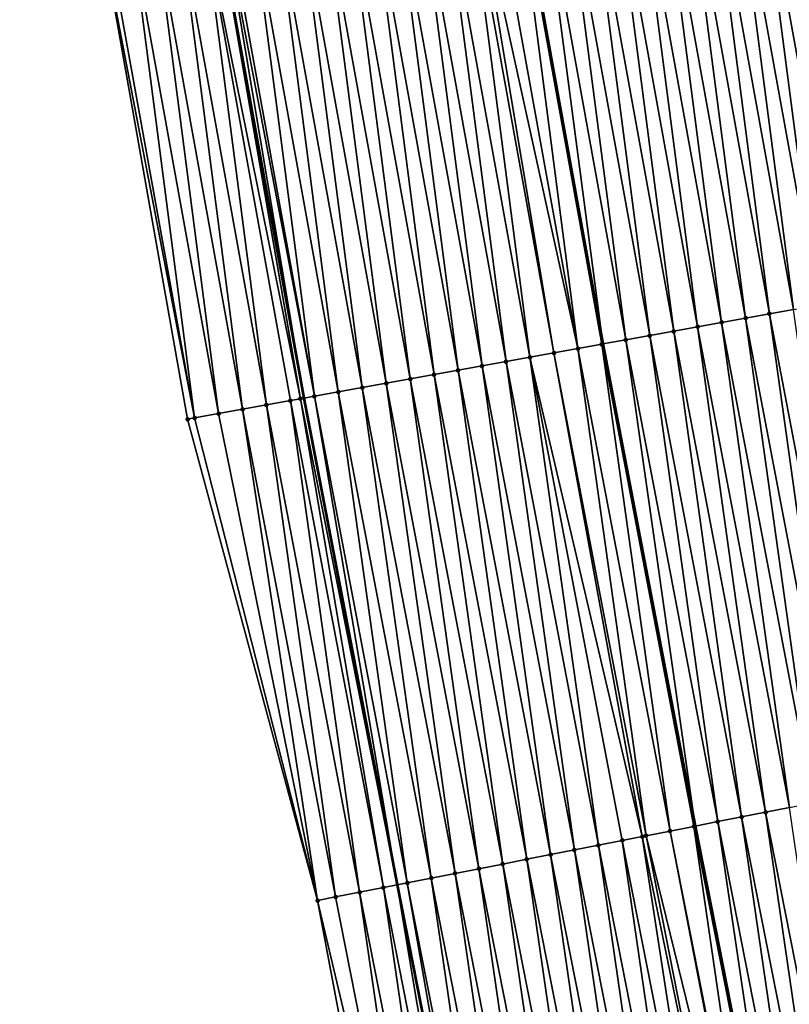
# Model space of a CAD drawing. Header units: feet. Extents: x 2007189 to 2022806, y 818621 to 837694.
# Tile 262 of 656: x 2011451 to 2011482, y 827184 to 827225. Entities that reach past the tile are written whole.
import ezdxf

# ---------------------------------------------------------------- set-up
doc = ezdxf.new("R2010")
doc.units = ezdxf.units.FT
doc.header["$MEASUREMENT"] = 0
for name, color, linetype, lineweight in [('EP_Travel Lane', 172, 'Continuous', 53), ('Road Shots', 141, 'Continuous', 100), ('Road X-Section', 40, 'Continuous', 13), ('STRIPING', 60, 'Continuous', 53)]:
    doc.layers.add(name, color=color, linetype=linetype, lineweight=lineweight)
doc.layers.add('I-77-MM17-21_SB-Surface-Border', color=7, linetype='Continuous')
doc.layers.add('I-77-MM17-21_SB-Surface-TIN', color=7, linetype='Continuous')

msp = doc.modelspace()

# ---------------------------------------------------------------- linework, layer by layer
at = {"layer": 'EP_Travel Lane'}
msp.add_polyline3d([(2011426.064436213, 827426.9163370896, 310.7935345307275), (2011429.090653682, 827407.1466084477, 310.8020995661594), (2011432.116868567, 827387.3768966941, 310.8280095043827), (2011435.14308394, 827367.6071817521, 310.8505468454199), (2011438.383504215, 827347.5752606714, 310.8550142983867), (2011441.677768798, 827327.8484129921, 310.8450038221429), (2011444.972028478, 827308.1215946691, 310.8676867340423), (2011448.266279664, 827288.3948272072, 310.9462052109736), (2011451.785399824, 827268.3978280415, 311.0168383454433), (2011455.348747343, 827248.7178492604, 311.0530579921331), (2011458.912086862, 827229.0379146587, 311.1058170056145), (2011462.475431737, 827209.3579504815, 311.1475301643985), (2011466.304121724, 827189.3753401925, 311.1956917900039), (2011470.173182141, 827169.7531448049, 311.2224514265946), (2011474.042224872, 827150.131039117, 311.2814960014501), (2011477.91123895, 827130.5090787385, 311.3928409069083), (2011481.943774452, 827110.6780281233, 311.4529107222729), (2011486.019857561, 827091.0979592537, 311.5345696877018), (2011490.095915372, 827071.518011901, 311.6420071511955), (2011494.171960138, 827051.938127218, 311.7626934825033), (2011498.561402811, 827032.0206688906, 311.8343273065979), (2011503.034300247, 827012.5273846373, 311.9249196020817), (2011507.507186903, 826993.0341473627, 312.0241428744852), (2011511.980064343, 826973.5409502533, 312.1307927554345)], dxfattribs=at)
at = {"layer": 'I-77-MM17-21_SB-Surface-Border', "color": 3, "linetype": 'Continuous', "lineweight": -3}
msp.add_polyline3d([(2011508.501863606, 826972.7529441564, 312.2280036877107), (2011503.139366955, 826992.0446366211, 312.1538696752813), (2011499.053788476, 827011.6255781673, 312.0363554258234), (2011494.003149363, 827030.9878409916, 311.9389719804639), (2011490.003879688, 827051.0708970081, 311.8562956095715), (2011485.576583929, 827070.5778773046, 311.7797985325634), (2011481.447137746, 827090.1467194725, 311.6741748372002), (2011478.279633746, 827109.915714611, 311.5483360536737), (2011474.770456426, 827129.8902702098, 311.4510833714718), (2011470.246025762, 827149.3831021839, 311.3533416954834), (2011466.741395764, 827169.0770481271, 311.3022009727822), (2011463.03818234, 827188.7319729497, 311.2909535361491), (2011457.694417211, 827208.4927978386, 311.3367523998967), (2011454.197824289, 827228.1848614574, 311.2997725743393), (2011450.313611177, 827247.8067217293, 311.2559457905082), (2011447.416001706, 827267.6070954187, 311.1663260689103), (2011443.057618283, 827287.525218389, 311.1672876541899), (2011438.967472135, 827307.1191249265, 311.1410504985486), (2011435.842362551, 827326.8741582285, 311.0839531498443), (2011432.026686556, 827346.5139510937, 311.113053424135), (2011429.609889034, 827366.7573942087, 311.0491658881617), (2011426.783208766, 827386.5577401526, 311.0058576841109), (2011425.399805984, 827406.5797546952, 310.9208343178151), (2011421.566969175, 827426.2255988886, 310.9372846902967)], dxfattribs=at)
at = {"layer": 'I-77-MM17-21_SB-Surface-TIN', "color": 128, "linetype": 'Continuous', "lineweight": -3}
for points in [[(2011486.218953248, 827213.6545759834, 310.2427239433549), (2011482.959616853, 827233.3895171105, 310.1762188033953), (2011481.975605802, 827233.2114367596, 310.2086919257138)], [(2011482.586886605, 827212.9973205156, 310.3822187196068), (2011480.007573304, 827232.8552793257, 310.275513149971), (2011479.023553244, 827232.6772216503, 310.3168339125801)], [(2011483.570906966, 827213.1753765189, 310.3402676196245), (2011480.991589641, 827233.0333575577, 310.2419203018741), (2011480.007573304, 827232.8552793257, 310.275513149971)], [(2011482.586886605, 827212.9973205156, 310.3822187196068), (2011483.570906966, 827213.1753765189, 310.3402676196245), (2011480.007573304, 827232.8552793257, 310.275513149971)], [(2011484.55492688, 827213.353434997, 310.2992469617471), (2011481.975605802, 827233.2114367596, 310.2086919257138), (2011480.991589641, 827233.0333575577, 310.2419203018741)], [(2011483.570906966, 827213.1753765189, 310.3402676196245), (2011484.55492688, 827213.353434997, 310.2992469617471), (2011480.991589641, 827233.0333575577, 310.2419203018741)], [(2011484.55492688, 827213.353434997, 310.2992469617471), (2011485.538943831, 827213.5315098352, 310.2643765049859), (2011481.975605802, 827233.2114367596, 310.2086919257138)], [(2011485.538943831, 827213.5315098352, 310.2643765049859), (2011486.218953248, 827213.6545759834, 310.2427239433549), (2011481.975605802, 827233.2114367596, 310.2086919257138)], [(2011480.618847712, 827212.6411983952, 310.4623187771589), (2011478.03953183, 827232.4991714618, 310.3609693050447), (2011477.05551032, 827232.321121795, 310.4053007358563)], [(2011481.60286687, 827212.8192610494, 310.4228679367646), (2011479.023553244, 827232.6772216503, 310.3168339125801), (2011478.03953183, 827232.4991714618, 310.3609693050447)], [(2011480.618847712, 827212.6411983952, 310.4623187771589), (2011481.60286687, 827212.8192610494, 310.4228679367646), (2011478.03953183, 827232.4991714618, 310.3609693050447)], [(2011481.60286687, 827212.8192610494, 310.4228679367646), (2011482.586886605, 827212.9973205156, 310.3822187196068), (2011479.023553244, 827232.6772216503, 310.3168339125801)], [(2011478.650809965, 827212.2850699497, 310.540041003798), (2011476.071492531, 827232.1430515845, 310.4419092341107), (2011475.087474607, 827231.9649821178, 310.4787972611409)], [(2011479.634829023, 827212.4631331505, 310.5007957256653), (2011477.05551032, 827232.321121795, 310.4053007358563), (2011476.071492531, 827232.1430515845, 310.4419092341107)], [(2011478.650809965, 827212.2850699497, 310.540041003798), (2011479.634829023, 827212.4631331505, 310.5007957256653), (2011476.071492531, 827232.1430515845, 310.4419092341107)], [(2011479.634829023, 827212.4631331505, 310.5007957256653), (2011480.618847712, 827212.6411983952, 310.4623187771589), (2011477.05551032, 827232.321121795, 310.4053007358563)], [(2011475.698751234, 827211.7508889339, 310.661004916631), (2011473.119432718, 827231.6088765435, 310.5651141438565), (2011472.135412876, 827231.4308176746, 310.6059862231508)], [(2011476.682768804, 827211.9289603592, 310.6248514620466), (2011474.103454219, 827231.7869262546, 310.520799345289), (2011473.119432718, 827231.6088765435, 310.5651141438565)], [(2011475.698751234, 827211.7508889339, 310.661004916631), (2011476.682768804, 827211.9289603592, 310.6248514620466), (2011473.119432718, 827231.6088765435, 310.5651141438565)], [(2011477.666789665, 827212.1070136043, 310.5818634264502), (2011475.087474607, 827231.9649821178, 310.4787972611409), (2011474.103454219, 827231.7869262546, 310.520799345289)], [(2011476.682768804, 827211.9289603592, 310.6248514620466), (2011477.666789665, 827212.1070136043, 310.5818634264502), (2011474.103454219, 827231.7869262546, 310.520799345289)], [(2011477.666789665, 827212.1070136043, 310.5818634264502), (2011478.650809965, 827212.2850699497, 310.540041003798), (2011475.087474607, 827231.9649821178, 310.4787972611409)], [(2011473.730717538, 827211.3947381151, 310.7303162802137), (2011471.15139347, 827231.2527563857, 310.645948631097), (2011470.167373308, 827231.0746992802, 310.6874835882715)], [(2011474.714734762, 827211.5728114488, 310.6948803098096), (2011471.194370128, 827231.260533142, 310.6442032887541), (2011471.15139347, 827231.2527563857, 310.645948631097)], [(2011473.730717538, 827211.3947381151, 310.7303162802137), (2011474.714734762, 827211.5728114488, 310.6948803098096), (2011471.15139347, 827231.2527563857, 310.645948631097)], [(2011472.135412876, 827231.4308176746, 310.6059862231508), (2011471.194370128, 827231.260533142, 310.6442032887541), (2011474.757711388, 827211.5805889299, 310.6934008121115)], [(2011474.714734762, 827211.5728114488, 310.6948803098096), (2011474.757711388, 827211.5805889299, 310.6934008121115), (2011471.194370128, 827231.260533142, 310.6442032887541)], [(2011475.698751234, 827211.7508889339, 310.661004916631), (2011472.135412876, 827231.4308176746, 310.6059862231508), (2011474.757711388, 827211.5805889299, 310.6934008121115)], [(2011471.762687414, 827211.0385675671, 310.7922108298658), (2011469.183357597, 827230.8966175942, 310.719777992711), (2011468.199343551, 827230.7185267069, 310.7486134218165)], [(2011472.74670262, 827211.2166520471, 310.7609650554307), (2011469.448422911, 827230.9445904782, 310.7121122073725), (2011469.183357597, 827230.8966175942, 310.719777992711)], [(2011471.762687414, 827211.0385675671, 310.7922108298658), (2011472.74670262, 827211.2166520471, 310.7609650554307), (2011469.183357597, 827230.8966175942, 310.719777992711)], [(2011473.730717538, 827211.3947381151, 310.7303162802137), (2011470.167373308, 827231.0746992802, 310.6874835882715), (2011469.448422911, 827230.9445904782, 310.7121122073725)], [(2011472.74670262, 827211.2166520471, 310.7609650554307), (2011473.730717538, 827211.3947381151, 310.7303162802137), (2011469.448422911, 827230.9445904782, 310.7121122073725)], [(2011469.794649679, 827210.6824390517, 310.8699068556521), (2011467.215327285, 827230.5404480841, 310.782059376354), (2011466.231309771, 827230.3623763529, 310.8180961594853)], [(2011470.778668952, 827210.8605010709, 310.8302173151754), (2011468.199343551, 827230.7185267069, 310.7486134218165), (2011467.215327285, 827230.5404480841, 310.782059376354)], [(2011469.794649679, 827210.6824390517, 310.8699068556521), (2011470.778668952, 827210.8605010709, 310.8302173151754), (2011467.215327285, 827230.5404480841, 310.782059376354)], [(2011470.778668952, 827210.8605010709, 310.8302173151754), (2011471.762687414, 827211.0385675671, 310.7922108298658), (2011468.199343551, 827230.7185267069, 310.7486134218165)], [(2011466.842592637, 827210.1482487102, 310.9873649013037), (2011464.263268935, 827230.0062649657, 310.9022278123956), (2011463.27924891, 827229.8282070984, 310.9434763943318)], [(2011467.826612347, 827210.3263083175, 310.94676863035), (2011465.24728997, 827230.1843172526, 310.8588812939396), (2011464.263268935, 827230.0062649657, 310.9022278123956)], [(2011466.842592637, 827210.1482487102, 310.9873649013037), (2011467.826612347, 827210.3263083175, 310.94676863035), (2011464.263268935, 827230.0062649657, 310.9022278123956)], [(2011468.810631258, 827210.5043723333, 310.9078297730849), (2011466.231309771, 827230.3623763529, 310.8180961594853), (2011465.24728997, 827230.1843172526, 310.8588812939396)], [(2011467.826612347, 827210.3263083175, 310.94676863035), (2011468.810631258, 827210.5043723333, 310.9078297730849), (2011465.24728997, 827230.1843172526, 310.8588812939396)], [(2011468.810631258, 827210.5043723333, 310.9078297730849), (2011469.794649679, 827210.6824390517, 310.8699068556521), (2011466.231309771, 827230.3623763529, 310.8180961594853)], [(2011464.874553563, 827209.792127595, 311.0678428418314), (2011462.295228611, 827229.6501507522, 310.9852968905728), (2011461.311208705, 827229.4720922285, 311.0262987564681)], [(2011465.858572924, 827209.9701891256, 311.0279696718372), (2011463.27924891, 827229.8282070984, 310.9434763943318), (2011462.295228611, 827229.6501507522, 310.9852968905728)], [(2011464.874553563, 827209.792127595, 311.0678428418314), (2011465.858572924, 827209.9701891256, 311.0279696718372), (2011462.295228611, 827229.6501507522, 310.9852968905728)], [(2011465.858572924, 827209.9701891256, 311.0279696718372), (2011466.842592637, 827210.1482487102, 310.9873649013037), (2011463.27924891, 827229.8282070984, 310.9434763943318)], [(2011462.906521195, 827209.4359694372, 311.1343952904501), (2011460.327190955, 827229.2940218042, 311.0628268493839), (2011459.343176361, 827229.1159339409, 311.0927989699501)], [(2011463.890536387, 827209.6140539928, 311.1031778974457), (2011461.311208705, 827229.4720922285, 311.0262987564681), (2011460.327190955, 827229.2940218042, 311.0628268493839)], [(2011462.906521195, 827209.4359694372, 311.1343952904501), (2011463.890536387, 827209.6140539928, 311.1031778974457), (2011460.327190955, 827229.2940218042, 311.0628268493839)], [(2011463.890536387, 827209.6140539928, 311.1031778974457), (2011464.874553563, 827209.792127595, 311.0678428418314), (2011461.311208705, 827229.4720922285, 311.0262987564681)], [(2011460.938488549, 827209.0798128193, 311.2015265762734), (2011458.359161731, 827228.9378462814, 311.1228478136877), (2011457.375143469, 827228.759778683, 311.1604382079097)], [(2011462.330646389, 827209.3317471, 311.1519416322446), (2011458.912086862, 827229.0379146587, 311.1058170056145), (2011458.359161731, 827228.9378462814, 311.1228478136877)], [(2011460.938488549, 827209.0798128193, 311.2015265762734), (2011461.922506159, 827209.2578840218, 311.1652893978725), (2011458.359161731, 827228.9378462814, 311.1228478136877)], [(2011461.922506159, 827209.2578840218, 311.1652893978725), (2011462.330646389, 827209.3317471, 311.1519416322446), (2011458.359161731, 827228.9378462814, 311.1228478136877)], [(2011459.162717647, 827229.0832738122, 311.0980972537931), (2011458.912086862, 827229.0379146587, 311.1058170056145), (2011462.475431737, 827209.3579504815, 311.1475301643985)], [(2011462.330646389, 827209.3317471, 311.1519416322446), (2011462.475431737, 827209.3579504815, 311.1475301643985), (2011458.912086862, 827229.0379146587, 311.1058170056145)], [(2011462.906521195, 827209.4359694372, 311.1343952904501), (2011459.343176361, 827229.1159339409, 311.0927989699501), (2011459.162717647, 827229.0832738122, 311.0980972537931)], [(2011462.906521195, 827209.4359694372, 311.1343952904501), (2011459.162717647, 827229.0832738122, 311.0980972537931), (2011462.475431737, 827209.3579504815, 311.1475301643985)], [(2011457.986428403, 827208.5456396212, 311.3254293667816), (2011455.407101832, 827228.40367172, 311.2462330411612), (2011454.423080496, 827228.2256210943, 311.2902040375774)], [(2011458.970447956, 827208.7237000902, 311.2851570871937), (2011456.391123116, 827228.5817226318, 311.202369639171), (2011455.407101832, 827228.40367172, 311.2462330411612)], [(2011457.986428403, 827208.5456396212, 311.3254293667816), (2011458.970447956, 827208.7237000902, 311.2851570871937), (2011455.407101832, 827228.40367172, 311.2462330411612)], [(2011459.954468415, 827208.9017555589, 311.243005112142), (2011457.375143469, 827228.759778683, 311.1604382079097), (2011456.391123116, 827228.5817226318, 311.202369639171)], [(2011458.970447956, 827208.7237000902, 311.2851570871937), (2011459.954468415, 827208.9017555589, 311.243005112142), (2011456.391123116, 827228.5817226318, 311.202369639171)], [(2011459.954468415, 827208.9017555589, 311.243005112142), (2011460.938488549, 827209.0798128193, 311.2015265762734), (2011457.375143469, 827228.759778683, 311.1604382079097)], [(2011457.986428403, 827208.5456396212, 311.3254293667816), (2011454.423080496, 827228.2256210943, 311.2902040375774), (2011454.197824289, 827228.1848614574, 311.2997725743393)], [(2011457.694417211, 827208.4927978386, 311.3367523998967), (2011457.986428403, 827208.5456396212, 311.3254293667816), (2011454.197824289, 827228.1848614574, 311.2997725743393)], [(2011483.403431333, 827192.7433414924, 310.5433708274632), (2011480.618847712, 827212.6411983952, 310.4623187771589), (2011479.634829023, 827212.4631331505, 310.5007957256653)], [(2011484.384582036, 827192.9365856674, 310.5023978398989), (2011481.60286687, 827212.8192610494, 310.4228679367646), (2011480.618847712, 827212.6411983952, 310.4623187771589)], [(2011483.403431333, 827192.7433414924, 310.5433708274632), (2011484.384582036, 827192.9365856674, 310.5023978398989), (2011480.618847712, 827212.6411983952, 310.4623187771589)], [(2011485.36573327, 827193.1298271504, 310.46045603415), (2011482.586886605, 827212.9973205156, 310.3822187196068), (2011481.60286687, 827212.8192610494, 310.4228679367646)], [(2011484.384582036, 827192.9365856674, 310.5023978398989), (2011485.36573327, 827193.1298271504, 310.46045603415), (2011481.60286687, 827212.8192610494, 310.4228679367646)], [(2011481.441129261, 827192.356856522, 310.6265330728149), (2011478.650809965, 827212.2850699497, 310.540041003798), (2011477.666789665, 827212.1070136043, 310.5818634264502)], [(2011482.42228089, 827192.5500959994, 310.5838693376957), (2011479.634829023, 827212.4631331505, 310.5007957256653), (2011478.650809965, 827212.2850699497, 310.540041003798)], [(2011481.441129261, 827192.356856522, 310.6265330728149), (2011482.42228089, 827192.5500959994, 310.5838693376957), (2011478.650809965, 827212.2850699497, 310.540041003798)], [(2011482.42228089, 827192.5500959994, 310.5838693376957), (2011483.403431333, 827192.7433414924, 310.5433708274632), (2011479.634829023, 827212.4631331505, 310.5007957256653)], [(2011479.478829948, 827191.9703575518, 310.7046565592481), (2011476.682768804, 827211.9289603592, 310.6248514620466), (2011475.698751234, 827211.7508889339, 310.661004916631)], [(2011480.459977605, 827192.1636171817, 310.6692461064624), (2011477.666789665, 827212.1070136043, 310.5818634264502), (2011476.682768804, 827211.9289603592, 310.6248514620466)], [(2011479.478829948, 827191.9703575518, 310.7046565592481), (2011480.459977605, 827192.1636171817, 310.6692461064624), (2011476.682768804, 827211.9289603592, 310.6248514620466)], [(2011480.459977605, 827192.1636171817, 310.6692461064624), (2011481.441129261, 827192.356856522, 310.6265330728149), (2011477.666789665, 827212.1070136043, 310.5818634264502)], [(2011476.535385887, 827191.390584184, 310.812875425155), (2011473.730717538, 827211.3947381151, 310.7303162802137), (2011472.74670262, 827211.2166520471, 310.7609650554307)], [(2011477.516533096, 827191.5838460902, 310.7782842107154), (2011474.714734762, 827211.5728114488, 310.6948803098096), (2011473.730717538, 827211.3947381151, 310.7303162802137)], [(2011476.535385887, 827191.390584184, 310.812875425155), (2011477.516533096, 827191.5838460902, 310.7782842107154), (2011473.730717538, 827211.3947381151, 310.7303162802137)], [(2011478.49768221, 827191.777098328, 310.7402132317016), (2011474.757711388, 827211.5805889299, 310.6934008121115), (2011474.714734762, 827211.5728114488, 310.6948803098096)], [(2011477.516533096, 827191.5838460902, 310.7782842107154), (2011478.49768221, 827191.777098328, 310.7402132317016), (2011474.714734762, 827211.5728114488, 310.6948803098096)], [(2011475.698751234, 827211.7508889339, 310.661004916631), (2011474.757711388, 827211.5805889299, 310.6934008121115), (2011478.545440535, 827191.7865054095, 310.7384824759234)], [(2011478.49768221, 827191.777098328, 310.7402132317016), (2011478.545440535, 827191.7865054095, 310.7384824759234), (2011474.757711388, 827211.5805889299, 310.6934008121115)], [(2011479.478829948, 827191.9703575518, 310.7046565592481), (2011475.698751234, 827211.7508889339, 310.661004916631), (2011478.545440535, 827191.7865054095, 310.7384824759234)], [(2011474.573092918, 827191.0040530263, 310.8794140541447), (2011471.762687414, 827211.0385675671, 310.7922108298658), (2011470.778668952, 827210.8605010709, 310.8302173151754)], [(2011476.372628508, 827191.358523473, 310.818092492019), (2011472.74670262, 827211.2166520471, 310.7609650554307), (2011471.762687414, 827211.0385675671, 310.7922108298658)], [(2011475.554240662, 827191.1973122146, 310.8438446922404), (2011476.372628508, 827191.358523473, 310.818092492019), (2011471.762687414, 827211.0385675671, 310.7922108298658)], [(2011474.573092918, 827191.0040530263, 310.8794140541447), (2011475.554240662, 827191.1973122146, 310.8438446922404), (2011471.762687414, 827211.0385675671, 310.7922108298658)], [(2011476.372628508, 827191.358523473, 310.818092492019), (2011476.535385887, 827191.390584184, 310.812875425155), (2011472.74670262, 827211.2166520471, 310.7609650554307)], [(2011472.610793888, 827190.6175526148, 310.9570188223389), (2011469.794649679, 827210.6824390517, 310.8699068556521), (2011468.810631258, 827210.5043723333, 310.9078297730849)], [(2011473.591943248, 827190.8108036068, 310.9184994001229), (2011470.778668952, 827210.8605010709, 310.8302173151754), (2011469.794649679, 827210.6824390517, 310.8699068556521)], [(2011472.610793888, 827190.6175526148, 310.9570188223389), (2011473.591943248, 827190.8108036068, 310.9184994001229), (2011469.794649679, 827210.6824390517, 310.8699068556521)], [(2011473.591943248, 827190.8108036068, 310.9184994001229), (2011474.573092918, 827191.0040530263, 310.8794140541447), (2011470.778668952, 827210.8605010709, 310.8302173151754)], [(2011470.648494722, 827190.2310528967, 311.0348731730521), (2011467.826612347, 827210.3263083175, 310.94676863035), (2011466.842592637, 827210.1482487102, 310.9873649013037)], [(2011471.629644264, 827190.4243029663, 310.9960217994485), (2011468.810631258, 827210.5043723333, 310.9078297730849), (2011467.826612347, 827210.3263083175, 310.94676863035)], [(2011470.648494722, 827190.2310528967, 311.0348731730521), (2011471.629644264, 827190.4243029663, 310.9960217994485), (2011467.826612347, 827210.3263083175, 310.94676863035)], [(2011471.629644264, 827190.4243029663, 310.9960217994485), (2011472.610793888, 827190.6175526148, 310.9570188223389), (2011468.810631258, 827210.5043723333, 310.9078297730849)], [(2011467.705044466, 827189.6513109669, 311.1544070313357), (2011464.874553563, 827209.792127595, 311.0678428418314), (2011463.890536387, 827209.6140539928, 311.1031778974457)], [(2011468.686194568, 827189.8445581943, 311.1145327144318), (2011465.858572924, 827209.9701891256, 311.0279696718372), (2011464.874553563, 827209.792127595, 311.0678428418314)], [(2011467.705044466, 827189.6513109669, 311.1544070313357), (2011468.686194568, 827189.8445581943, 311.1145327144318), (2011464.874553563, 827209.792127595, 311.0678428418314)], [(2011469.667345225, 827190.0378026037, 311.0736440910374), (2011466.842592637, 827210.1482487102, 310.9873649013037), (2011465.858572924, 827209.9701891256, 311.0279696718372)], [(2011468.686194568, 827189.8445581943, 311.1145327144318), (2011469.667345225, 827190.0378026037, 311.0736440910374), (2011465.858572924, 827209.9701891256, 311.0279696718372)], [(2011469.667345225, 827190.0378026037, 311.0736440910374), (2011470.648494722, 827190.2310528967, 311.0348731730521), (2011466.842592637, 827210.1482487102, 310.9873649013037)], [(2011462.906521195, 827209.4359694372, 311.1343952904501), (2011462.475431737, 827209.3579504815, 311.1475301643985), (2011466.304121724, 827189.3753401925, 311.1956917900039)], [(2011466.723899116, 827189.458039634, 311.1856053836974), (2011463.890536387, 827209.6140539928, 311.1031778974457), (2011462.906521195, 827209.4359694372, 311.1343952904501)], [(2011466.723899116, 827189.458039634, 311.1856053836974), (2011462.906521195, 827209.4359694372, 311.1343952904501), (2011466.304121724, 827189.3753401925, 311.1956917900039)], [(2011466.723899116, 827189.458039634, 311.1856053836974), (2011467.705044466, 827189.6513109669, 311.1544070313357), (2011463.890536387, 827209.6140539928, 311.1031778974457)], [(2011463.780470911, 827188.8781858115, 311.2648672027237), (2011460.938488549, 827209.0798128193, 311.2015265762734), (2011459.954468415, 827208.9017555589, 311.243005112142)], [(2011464.761615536, 827189.0714608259, 311.2349939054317), (2011461.922506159, 827209.2578840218, 311.1652893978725), (2011460.938488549, 827209.0798128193, 311.2015265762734)], [(2011463.780470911, 827188.8781858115, 311.2648672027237), (2011464.761615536, 827189.0714608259, 311.2349939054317), (2011460.938488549, 827209.0798128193, 311.2015265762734)], [(2011465.742757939, 827189.2647471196, 311.2091802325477), (2011462.330646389, 827209.3317471, 311.1519416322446), (2011461.922506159, 827209.2578840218, 311.1652893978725)], [(2011464.761615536, 827189.0714608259, 311.2349939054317), (2011465.742757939, 827189.2647471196, 311.2091802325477), (2011461.922506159, 827209.2578840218, 311.1652893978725)], [(2011462.330646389, 827209.3317471, 311.1519416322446), (2011466.304121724, 827189.3753401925, 311.1956917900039), (2011462.475431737, 827209.3579504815, 311.1475301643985)], [(2011465.742757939, 827189.2647471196, 311.2091802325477), (2011466.304121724, 827189.3753401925, 311.1956917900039), (2011462.330646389, 827209.3317471, 311.1519416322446)], [(2011463.03818234, 827188.7319729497, 311.2909535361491), (2011458.970447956, 827208.7237000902, 311.2851570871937), (2011457.986428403, 827208.5456396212, 311.3254293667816)], [(2011463.03818234, 827188.7319729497, 311.2909535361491), (2011459.954468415, 827208.9017555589, 311.243005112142), (2011458.970447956, 827208.7237000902, 311.2851570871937)], [(2011463.03818234, 827188.7319729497, 311.2909535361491), (2011463.780470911, 827188.8781858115, 311.2648672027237), (2011459.954468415, 827208.9017555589, 311.243005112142)], [(2011463.03818234, 827188.7319729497, 311.2909535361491), (2011457.986428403, 827208.5456396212, 311.3254293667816), (2011457.694417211, 827208.4927978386, 311.3367523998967)], [(2011485.308288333, 827172.7342975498, 310.6571477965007), (2011482.42228089, 827192.5500959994, 310.5838693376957), (2011481.441129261, 827192.356856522, 310.6265330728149)], [(2011483.345986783, 827172.3478099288, 310.7393560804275), (2011480.459977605, 827192.1636171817, 310.6692461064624), (2011479.478829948, 827191.9703575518, 310.7046565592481)], [(2011484.327136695, 827172.5410581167, 310.6998274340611), (2011481.441129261, 827192.356856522, 310.6265330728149), (2011480.459977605, 827192.1636171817, 310.6692461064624)], [(2011483.345986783, 827172.3478099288, 310.7393560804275), (2011484.327136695, 827172.5410581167, 310.6998274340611), (2011480.459977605, 827192.1636171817, 310.6692461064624)], [(2011484.327136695, 827172.5410581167, 310.6998274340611), (2011485.308288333, 827172.7342975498, 310.6571477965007), (2011481.441129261, 827192.356856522, 310.6265330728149)], [(2011481.29973324, 827171.9447793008, 310.822263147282), (2011477.516533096, 827191.5838460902, 310.7782842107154), (2011476.535385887, 827191.390584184, 310.812875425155)], [(2011481.383686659, 827171.9613150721, 310.8189601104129), (2011478.49768221, 827191.777098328, 310.7402132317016), (2011477.516533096, 827191.5838460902, 310.7782842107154)], [(2011481.29973324, 827171.9447793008, 310.822263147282), (2011481.383686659, 827171.9613150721, 310.8189601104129), (2011477.516533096, 827191.5838460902, 310.7782842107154)], [(2011482.364837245, 827172.1545598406, 310.7782007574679), (2011478.545440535, 827191.7865054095, 310.7384824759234), (2011478.49768221, 827191.777098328, 310.7402132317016)], [(2011481.383686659, 827171.9613150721, 310.8189601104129), (2011482.364837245, 827172.1545598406, 310.7782007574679), (2011478.49768221, 827191.777098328, 310.7402132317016)], [(2011479.478829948, 827191.9703575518, 310.7046565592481), (2011478.545440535, 827191.7865054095, 310.7384824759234), (2011482.41353518, 827172.1641515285, 310.7762727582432)], [(2011482.364837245, 827172.1545598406, 310.7782007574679), (2011482.41353518, 827172.1641515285, 310.7762727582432), (2011478.545440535, 827191.7865054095, 310.7384824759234)], [(2011483.345986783, 827172.3478099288, 310.7393560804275), (2011479.478829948, 827191.9703575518, 310.7046565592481), (2011482.41353518, 827172.1641515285, 310.7762727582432)], [(2011478.440250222, 827171.3815030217, 310.913256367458), (2011475.554240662, 827191.1973122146, 310.8438446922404), (2011474.573092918, 827191.0040530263, 310.8794140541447)], [(2011479.421395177, 827171.5747763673, 310.8827823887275), (2011476.372628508, 827191.358523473, 310.818092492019), (2011475.554240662, 827191.1973122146, 310.8438446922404)], [(2011478.440250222, 827171.3815030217, 310.913256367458), (2011479.421395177, 827171.5747763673, 310.8827823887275), (2011475.554240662, 827191.1973122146, 310.8438446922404)], [(2011480.401563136, 827171.7678614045, 310.8537757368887), (2011476.535385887, 827191.390584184, 310.812875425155), (2011476.372628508, 827191.358523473, 310.818092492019)], [(2011479.421395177, 827171.5747763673, 310.8827823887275), (2011480.401563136, 827171.7678614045, 310.8537757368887), (2011476.372628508, 827191.358523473, 310.818092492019)], [(2011480.401563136, 827171.7678614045, 310.8537757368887), (2011480.402539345, 827171.7680537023, 310.8537443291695), (2011476.535385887, 827191.390584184, 310.812875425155)], [(2011480.402539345, 827171.7680537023, 310.8537443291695), (2011481.29973324, 827171.9447793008, 310.822263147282), (2011476.535385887, 827191.390584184, 310.812875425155)], [(2011476.477953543, 827170.9949906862, 310.9865695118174), (2011473.591943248, 827190.8108036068, 310.9184994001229), (2011472.610793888, 827190.6175526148, 310.9570188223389)], [(2011477.459102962, 827171.1882413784, 310.9479422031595), (2011474.573092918, 827191.0040530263, 310.8794140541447), (2011473.591943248, 827190.8108036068, 310.9184994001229)], [(2011476.477953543, 827170.9949906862, 310.9865695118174), (2011477.459102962, 827171.1882413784, 310.9479422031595), (2011473.591943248, 827190.8108036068, 310.9184994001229)], [(2011477.459102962, 827171.1882413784, 310.9479422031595), (2011478.440250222, 827171.3815030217, 310.913256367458), (2011474.573092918, 827191.0040530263, 310.8794140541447)], [(2011474.515650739, 827170.6085094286, 311.0710680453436), (2011471.629644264, 827190.4243029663, 310.9960217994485), (2011470.648494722, 827190.2310528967, 311.0348731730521)], [(2011475.496801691, 827170.8017523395, 311.0296401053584), (2011472.610793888, 827190.6175526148, 310.9570188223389), (2011471.629644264, 827190.4243029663, 310.9960217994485)], [(2011474.515650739, 827170.6085094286, 311.0710680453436), (2011475.496801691, 827170.8017523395, 311.0296401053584), (2011471.629644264, 827190.4243029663, 310.9960217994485)], [(2011475.496801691, 827170.8017523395, 311.0296401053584), (2011476.477953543, 827170.9949906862, 310.9865695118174), (2011472.610793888, 827190.6175526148, 310.9570188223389)], [(2011472.553353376, 827170.2220005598, 311.1456288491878), (2011469.667345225, 827190.0378026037, 311.0736440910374), (2011468.686194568, 827189.8445581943, 311.1145327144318)], [(2011473.53450177, 827170.4152564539, 311.1088738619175), (2011470.648494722, 827190.2310528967, 311.0348731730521), (2011469.667345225, 827190.0378026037, 311.0736440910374)], [(2011472.553353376, 827170.2220005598, 311.1456288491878), (2011473.53450177, 827170.4152564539, 311.1088738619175), (2011469.667345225, 827190.0378026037, 311.0736440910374)], [(2011473.53450177, 827170.4152564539, 311.1088738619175), (2011474.515650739, 827170.6085094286, 311.0710680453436), (2011470.648494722, 827190.2310528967, 311.0348731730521)], [(2011470.59106069, 827169.8354679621, 311.2116492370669), (2011467.705044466, 827189.6513109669, 311.1544070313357), (2011466.723899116, 827189.458039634, 311.1856053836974)], [(2011471.572205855, 827170.0287402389, 311.1807906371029), (2011468.686194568, 827189.8445581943, 311.1145327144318), (2011467.705044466, 827189.6513109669, 311.1544070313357)], [(2011470.59106069, 827169.8354679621, 311.2116492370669), (2011471.572205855, 827170.0287402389, 311.1807906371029), (2011467.705044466, 827189.6513109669, 311.1544070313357)], [(2011471.572205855, 827170.0287402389, 311.1807906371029), (2011472.553353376, 827170.2220005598, 311.1456288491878), (2011468.686194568, 827189.8445581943, 311.1145327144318)], [(2011468.628778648, 827169.4488813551, 311.2582308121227), (2011465.742757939, 827189.2647471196, 311.2091802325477), (2011464.761615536, 827189.0714608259, 311.2349939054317)], [(2011469.609918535, 827169.6421804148, 311.2370118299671), (2011466.304121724, 827189.3753401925, 311.1956917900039), (2011465.742757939, 827189.2647471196, 311.2091802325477)], [(2011468.628778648, 827169.4488813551, 311.2582308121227), (2011469.609918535, 827169.6421804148, 311.2370118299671), (2011465.742757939, 827189.2647471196, 311.2091802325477)], [(2011466.723899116, 827189.458039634, 311.1856053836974), (2011466.304121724, 827189.3753401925, 311.1956917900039), (2011470.173182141, 827169.7531448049, 311.2224514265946)], [(2011469.609918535, 827169.6421804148, 311.2370118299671), (2011470.173182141, 827169.7531448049, 311.2224514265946), (2011466.304121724, 827189.3753401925, 311.1956917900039)], [(2011470.59106069, 827169.8354679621, 311.2116492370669), (2011466.723899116, 827189.458039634, 311.1856053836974), (2011470.173182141, 827169.7531448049, 311.2224514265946)], [(2011467.647638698, 827169.25558262, 311.2795667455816), (2011463.780470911, 827188.8781858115, 311.2648672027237), (2011463.03818234, 827188.7319729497, 311.2909535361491)], [(2011467.647638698, 827169.25558262, 311.2795667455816), (2011464.761615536, 827189.0714608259, 311.2349939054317), (2011463.780470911, 827188.8781858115, 311.2648672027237)], [(2011467.647638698, 827169.25558262, 311.2795667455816), (2011468.628778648, 827169.4488813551, 311.2582308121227), (2011464.761615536, 827189.0714608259, 311.2349939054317)], [(2011466.741395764, 827169.0770481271, 311.3022009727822), (2011467.647638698, 827169.25558262, 311.2795667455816), (2011463.03818234, 827188.7319729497, 311.2909535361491)]]:
    msp.add_3dface(points, dxfattribs=at)
at = {"layer": 'Road Shots', "lineweight": 100}
for p in [(2011480.618847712, 827212.6411983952, 310.4623187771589), (2011481.60286687, 827212.8192610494, 310.4228679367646), (2011478.650809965, 827212.2850699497, 310.540041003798), (2011479.634829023, 827212.4631331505, 310.5007957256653), (2011476.682768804, 827211.9289603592, 310.6248514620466), (2011477.666789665, 827212.1070136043, 310.5818634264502), (2011473.730717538, 827211.3947381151, 310.7303162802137), (2011474.714734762, 827211.5728114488, 310.6948803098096), (2011475.698751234, 827211.7508889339, 310.661004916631), (2011471.762687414, 827211.0385675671, 310.7922108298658), (2011472.74670262, 827211.2166520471, 310.7609650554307), (2011469.794649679, 827210.6824390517, 310.8699068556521), (2011470.778668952, 827210.8605010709, 310.8302173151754), (2011467.826612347, 827210.3263083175, 310.94676863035), (2011468.810631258, 827210.5043723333, 310.9078297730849), (2011464.874553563, 827209.792127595, 311.0678428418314), (2011465.858572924, 827209.9701891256, 311.0279696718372), (2011466.842592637, 827210.1482487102, 310.9873649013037), (2011462.906521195, 827209.4359694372, 311.1343952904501), (2011463.890536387, 827209.6140539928, 311.1031778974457), (2011460.938488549, 827209.0798128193, 311.2015265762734), (2011461.922506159, 827209.2578840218, 311.1652893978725), (2011462.330646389, 827209.3317471, 311.1519416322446), (2011458.970447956, 827208.7237000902, 311.2851570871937), (2011459.954468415, 827208.9017555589, 311.243005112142), (2011457.694417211, 827208.4927978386, 311.3367523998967), (2011457.986428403, 827208.5456396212, 311.3254293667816), (2011480.459977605, 827192.1636171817, 310.6692461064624), (2011481.441129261, 827192.356856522, 310.6265330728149), (2011477.516533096, 827191.5838460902, 310.7782842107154), (2011478.49768221, 827191.777098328, 310.7402132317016), (2011479.478829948, 827191.9703575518, 310.7046565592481), (2011475.554240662, 827191.1973122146, 310.8438446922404), (2011476.372628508, 827191.358523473, 310.818092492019), (2011476.535385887, 827191.390584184, 310.812875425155), (2011473.591943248, 827190.8108036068, 310.9184994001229), (2011474.573092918, 827191.0040530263, 310.8794140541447), (2011471.629644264, 827190.4243029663, 310.9960217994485), (2011472.610793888, 827190.6175526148, 310.9570188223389), (2011469.667345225, 827190.0378026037, 311.0736440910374), (2011470.648494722, 827190.2310528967, 311.0348731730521), (2011467.705044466, 827189.6513109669, 311.1544070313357), (2011468.686194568, 827189.8445581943, 311.1145327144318), (2011465.742757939, 827189.2647471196, 311.2091802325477), (2011466.723899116, 827189.458039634, 311.1856053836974), (2011463.780470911, 827188.8781858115, 311.2648672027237), (2011464.761615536, 827189.0714608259, 311.2349939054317), (2011463.03818234, 827188.7319729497, 311.2909535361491)]:
    msp.add_point(p, dxfattribs=at)
at = {"layer": 'Road X-Section', "extrusion": (0.1781669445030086, -0.9839965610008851, 0.002703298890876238), "elevation": -455594.1990961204, "flags": 128}
msp.add_lwpolyline([(2126702.730918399, 1541.161545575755), (2126701.730918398, 1541.211397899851), (2126700.730918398, 1541.260680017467), (2126699.730918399, 1541.304554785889), (2126698.730918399, 1541.342295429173), (2126697.730918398, 1541.384900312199), (2126696.730918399, 1541.43101862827), (2126695.922545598, 1541.46670738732), (2126695.730918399, 1541.473908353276), (2126694.730918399, 1541.509635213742), (2126693.730918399, 1541.547542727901), (2126692.730918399, 1541.585170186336), (2126691.730918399, 1541.623721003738), (2126690.730918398, 1541.664334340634), (2126689.730918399, 1541.701749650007), (2126688.730918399, 1541.737531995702), (2126687.730918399, 1541.775412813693), (2126686.730918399, 1541.81331276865), (2126685.730918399, 1541.846053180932), (2126685.42197417, 1541.855650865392), (2126684.730918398, 1541.87730350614), (2126683.730918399, 1541.912174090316), (2126682.730918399, 1541.95319489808), (2126681.730918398, 1541.995146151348), (2126680.730918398, 1542.035795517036), (2126679.730918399, 1542.07524650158), (2126678.730918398, 1542.113723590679), (2126677.730918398, 1542.152969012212), (2126676.730918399, 1542.19479158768), (2126675.730918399, 1542.237779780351), (2126674.730918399, 1542.273933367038), (2126673.730918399, 1542.307808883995), (2126672.730918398, 1542.34324498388), (2126671.730918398, 1542.373893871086), (2126670.730918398, 1542.405139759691), (2126669.730918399, 1542.443146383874), (2126668.730918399, 1542.482836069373), (2126667.730918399, 1542.520759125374), (2126666.730918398, 1542.559698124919), (2126665.730918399, 1542.600294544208), (2126664.730918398, 1542.640899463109), (2126663.730918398, 1542.680772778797), (2126662.730918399, 1542.716107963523), (2126661.730918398, 1542.747325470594), (2126661.145688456, 1542.764871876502), (2126660.730918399, 1542.778219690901), (2126659.730918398, 1542.81445700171), (2126658.730918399, 1542.855935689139), (2126657.730918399, 1542.898087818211), (2126656.730918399, 1542.938360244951), (2126656.434164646, 1542.94968331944)], dxfattribs=at)
at = {"layer": 'Road X-Section', "extrusion": (0.1933572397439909, -0.9811243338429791, 0.002831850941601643), "elevation": -422643.1711798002, "flags": 128}
msp.add_lwpolyline([(2133492.574377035, 1506.39433250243), (2133491.574377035, 1506.44699302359), (2133490.574377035, 1506.497863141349), (2133489.574377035, 1506.548610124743), (2133488.574377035, 1506.59598044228), (2133487.574377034, 1506.638845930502), (2133486.574377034, 1506.679630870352), (2133485.574377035, 1506.727047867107), (2133484.574377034, 1506.773607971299), (2133484.554777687, 1506.774383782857), (2133483.574377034, 1506.810839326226), (2133482.574377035, 1506.850400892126), (2133481.574377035, 1506.887845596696), (2133480.574377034, 1506.923816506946), (2133479.574377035, 1506.96268621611), (2133478.574377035, 1506.999682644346), (2133477.574377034, 1507.036988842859), (2133476.574377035, 1507.075811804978), (2133475.574377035, 1507.112515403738), (2133474.574377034, 1507.146664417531), (2133473.574377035, 1507.181067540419), (2133472.574377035, 1507.215702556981), (2133471.574377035, 1507.250843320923), (2133470.574377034, 1507.288250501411), (2133469.574377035, 1507.328962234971), (2133468.574377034, 1507.370904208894), (2133467.574377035, 1507.411877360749), (2133466.574377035, 1507.452376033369), (2133465.574377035, 1507.495039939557), (2133464.574377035, 1507.537753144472), (2133463.574377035, 1507.573163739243), (2133462.574377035, 1507.608720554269), (2133461.574377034, 1507.646791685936), (2133460.574377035, 1507.681383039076), (2133460.408491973, 1507.68660012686), (2133459.574377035, 1507.71235243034), (2133458.574377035, 1507.747921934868), (2133457.574377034, 1507.787007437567), (2133456.574377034, 1507.825527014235), (2133455.574377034, 1507.864530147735), (2133454.574377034, 1507.903381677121), (2133453.574377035, 1507.942152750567), (2133452.574377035, 1507.983041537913), (2133451.574377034, 1508.022916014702), (2133450.574377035, 1508.054114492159), (2133449.574377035, 1508.077689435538), (2133448.574377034, 1508.103503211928), (2133447.574377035, 1508.133376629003), (2133446.817825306, 1508.159463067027)], dxfattribs=at)
at = {"layer": 'STRIPING'}
msp.add_polyline3d([(2011438.363849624, 827428.8052897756, 310.3619649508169), (2011441.401475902, 827409.0373246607, 310.3815281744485), (2011444.439101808, 827389.2693619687, 310.4035776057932), (2011447.476728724, 827369.5013927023, 310.41882828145), (2011450.696394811, 827349.6310292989, 310.4155244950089), (2011453.990656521, 827329.904198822, 310.4245995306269), (2011457.284915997, 827310.1773817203, 310.4485661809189), (2011460.579172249, 827290.4505839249, 310.4937127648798), (2011464.067686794, 827270.6204260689, 310.5475345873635), (2011467.631029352, 827250.940474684, 310.5940340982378), (2011471.194370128, 827231.260533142, 310.6442032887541), (2011474.757711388, 827211.5805889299, 310.6934008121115), (2011478.545440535, 827191.7865054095, 310.7384824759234), (2011482.41353518, 827172.1641515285, 310.7762727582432), (2011486.281623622, 827152.5418291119, 310.8253876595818), (2011490.149681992, 827132.9196592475, 310.9294093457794), (2011494.160125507, 827113.2189805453, 311.0081244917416), (2011498.236198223, 827093.6389616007, 311.1003617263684), (2011502.312261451, 827074.0589882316, 311.2022675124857), (2011506.388322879, 827054.4790235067, 311.3059870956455), (2011510.690366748, 827034.7679716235, 311.3931271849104), (2011515.086659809, 827015.257356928, 311.4901844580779), (2011519.482913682, 826995.7469161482, 311.6192840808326), (2011523.879181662, 826976.236412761, 311.7368502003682)], dxfattribs=at)

doc.saveas('drawing.dxf')
